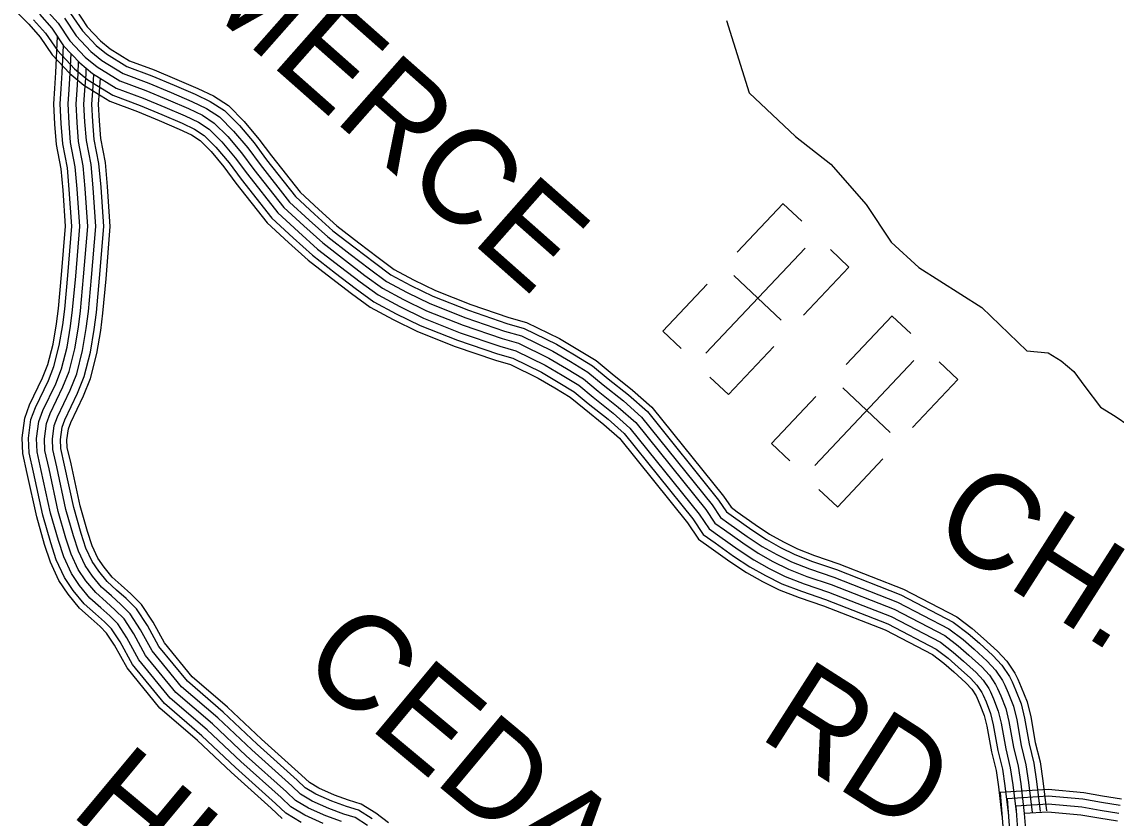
# Model space of a CAD drawing. Extents: x 1788175 to 1969470, y 584502 to 738744.
# Drawn here: x 1940143 to 1944406, y 652541 to 655642 of the extents above; entities that cross this region are included whole.
import ezdxf

# ---------------------------------------------------------------- set-up
doc = ezdxf.new("R2010")
doc.units = 0
for name, color, linetype in [('DESIGN - ROW - Right-of-Way and Easement Labels', 7, 'Continuous'), ('DESIGN - TRANSPORTATION - Text', 7, 'Continuous'), ('DESIGN - UTILITIES - Cable (Underground) with Text', 7, 'Continuous'), ('SURVEY - CONTOURS - Index with Text', 7, 'Continuous'), ('SURVEY - TRANSPORTATION - Roads', 7, 'Continuous')]:
    doc.layers.add(name, color=color, linetype=linetype)

msp = doc.modelspace()

# ---------------------------------------------------------------- linework, layer by layer
at = {"layer": 'DESIGN - TRANSPORTATION - Text'}
msp.add_lwpolyline([(1942888.4, 655648), (1942976.1, 655365.5), (1943157.5, 655196), (1943294.8, 655088.1), (1943432.1, 654931.2), (1943530.2, 654784.1), (1943638, 654686.1), (1943883.2, 654529.2), (1944058, 654360.6), (1944142.1, 654352.5), (1944192.1, 654322.4), (1944242.1, 654280.3), (1944284.1, 654222.1), (1944346, 654141.9), (1944402, 654105.8), (1944456.1, 654069.7)], dxfattribs=at)
at = {"layer": 'DESIGN - UTILITIES - Cable (Underground) with Text'}
for p, q in [((1943109.1, 654934.4), (1942929.9, 654744.8)), ((1943181.6, 654865.9), (1943109.6, 654933.9)), ((1943365.4, 654686.7), (1943292.9, 654755.2)), ((1943188.9, 654500.1), (1943365.3, 654686.7)), ((1943101.4, 654480.5), (1942917.1, 654654.7)), ((1942812.5, 654620.6), (1942639.7, 654437.9)), ((1943533.6, 654496.7), (1943354.4, 654307.1)), ((1943606.1, 654428.1), (1943534.1, 654496.2)), ((1942639.8, 654437.8), (1942711.2, 654370.3)), ((1942895.9, 654190.3), (1943073.2, 654377.8)), ((1943789.8, 654248.9), (1943717.4, 654317.4)), ((1942895.7, 654190.4), (1942823.5, 654258.8)), ((1943613.4, 654062.4), (1943789.8, 654249)), ((1943525.9, 654042.7), (1943341.6, 654217)), ((1943237, 654182.9), (1943064.2, 654000.2)), ((1943064.3, 654000.1), (1943135.7, 653932.6)), ((1943320.4, 653752.5), (1943497.7, 653940.1)), ((1943320.2, 653752.7), (1943247.9, 653821))]:
    msp.add_line(p, q, dxfattribs=at)
for points in [[(1943194.3, 654761.1), (1942807.5, 654352)], [(1943618.8, 654323.3), (1943232, 653914.3)]]:
    msp.add_lwpolyline(points, dxfattribs=at)
at = {"layer": 'SURVEY - CONTOURS - Index with Text'}
for points in [[(1944427, 652614.6), (1944353.6, 652626.8), (1944280.4, 652639.4), (1944142, 652652.4), (1943954.3, 652640.2), (1943966.9, 652475.2), (1943968.8, 652429), (1943970.5, 652375.3), (1943966.2, 652346.7), (1943953.4, 652292.6), (1943927.3, 652242.1)], [(1944422.3, 652589.3), (1944349.4, 652601.5), (1944277.1, 652613.9), (1944141.6, 652626.6), (1943981.9, 652616.3), (1943992.6, 652476.7), (1943994.5, 652430), (1943996.3, 652373.8), (1943991.5, 652341.8), (1943977.7, 652283.6), (1943950.2, 652230.3)], [(1944416.7, 652558.8), (1944344.2, 652570.9), (1944273, 652583.1), (1944141.1, 652595.5), (1944015.2, 652587.4), (1944023.5, 652478.5), (1944025.5, 652431.1), (1944027.4, 652371.9), (1944021.9, 652335.9), (1944007, 652272.8), (1943977.7, 652216.1)], [(1944411.1, 652528.3), (1944339, 652540.4), (1944268.9, 652552.4), (1944140.7, 652564.4), (1944048.5, 652558.5), (1944054.5, 652480.3), (1944056.5, 652432.2), (1944058.4, 652370.1), (1944052.4, 652330), (1944036.3, 652261.9), (1944005.2, 652201.8)], [(1944411.1, 652528.3), (1944339, 652540.4), (1944268.9, 652552.4), (1944140.7, 652564.4), (1944048.5, 652558.5), (1944054.5, 652480.3), (1944056.5, 652432.2), (1944058.4, 652370.1), (1944052.4, 652330), (1944036.3, 652261.9), (1944005.2, 652201.8)]]:
    msp.add_lwpolyline(points, dxfattribs=at)
at = {"layer": 'SURVEY - TRANSPORTATION - Roads'}
for points in [[(1940125, 655678.2), (1940170.3, 655632.9), (1940214.8, 655583), (1940261.4, 655514), (1940330.1, 655440.7), (1940385.2, 655395.2), (1940485.8, 655333.4), (1940594.3, 655292.9), (1940678.6, 655257.6), (1940756.6, 655224.4), (1940803.7, 655201.7), (1940837.3, 655179.7), (1940880.3, 655136.7), (1940930.3, 655077.3), (1940977.4, 655014.5), (1941098.5, 654859.9), (1941182.3, 654782.4), (1941259.2, 654713.7), (1941350, 654643.5), (1941426.9, 654584.8), (1941500.6, 654530.5), (1941589.7, 654482.7), (1941684.4, 654436.3), (1941831.7, 654378.2), (1941988.2, 654324.6), (1942046.9, 654308.1), (1942154.9, 654254.9), (1942219.6, 654216.8), (1942279.7, 654180.3), (1942333.5, 654135.8), (1942410.5, 654074.5), (1942471.3, 654020.9), (1942736.5, 653690.8), (1942779.2, 653627.7), (1942829.1, 653592), (1942901.6, 653540.4), (1942965.8, 653497.6), (1943028.7, 653462.9), (1943094, 653430.2), (1943171.6, 653399.9), (1943265.7, 653367.9), (1943505.9, 653274.1), (1943691.1, 653177.6), (1943735.1, 653143.6), (1943774.3, 653110.1), (1943820.8, 653067.2), (1943843.6, 653042.8), (1943860.6, 653017.3), (1943865, 653008.5), (1943875.6, 652983.8), (1943892.8, 652940.6), (1943902.8, 652899.2), (1943920.8, 652798.8), (1943938.4, 652726.1), (1943947.6, 652663.1), (1943961.4, 652548)], [(1940211.6, 655671.9), (1940259.6, 655618), (1940305.9, 655549.5), (1940369, 655482.1), (1940418.2, 655441.4), (1940510.8, 655384.6), (1940615.2, 655345.6), (1940700.6, 655309.8), (1940780, 655276.1), (1940831.6, 655251.2), (1940873.3, 655224), (1940922.1, 655175.1), (1940974.8, 655112.6), (1941022.5, 655049), (1941140.3, 654898.4), (1941220.4, 654824.4), (1941295.5, 654757.4), (1941384.6, 654688.5), (1941460.9, 654630.1), (1941531, 654578.6), (1941615.6, 654533.2), (1941707.3, 654488.3), (1941851.3, 654431.4), (1942005, 654378.8), (1942067.2, 654361.3), (1942181.8, 654304.9), (1942248.7, 654265.5), (1942312.7, 654226.7), (1942369.2, 654179.8), (1942446.9, 654118), (1942512.4, 654060.2), (1942782.2, 653724.5), (1942820.5, 653667.9), (1942862.1, 653638.2), (1942933.8, 653587.1), (1942995.3, 653546.1), (1943055.1, 653513.1), (1943117, 653482.1), (1943191.1, 653453.2), (1943285.2, 653421.2), (1943529.3, 653325.8), (1943721.7, 653225.6), (1943770.9, 653187.7), (1943812, 653152.5), (1943860.8, 653107.5), (1943888.3, 653078.2), (1943909.8, 653045.8), (1943916.5, 653032.4), (1943928, 653005.5), (1943947, 652957.8), (1943958.3, 652910.8), (1943976.3, 652810.6), (1943994.1, 652736.9), (1944003.8, 652670.6), (1944017.8, 652554.8)], [(1940234.1, 655693.2), (1940284.2, 655637), (1940330.2, 655568.9), (1940390.3, 655504.8), (1940436.3, 655466.7), (1940524.4, 655412.6), (1940626.6, 655374.5), (1940712.7, 655338.4), (1940792.8, 655304.3), (1940846.9, 655278.2), (1940892.9, 655248.2), (1940945, 655196.1), (1940999, 655131.9), (1941047.1, 655067.8), (1941163.2, 654919.5), (1941241.3, 654847.4), (1941315.3, 654781.2), (1941403.5, 654713.1), (1941479.5, 654654.9), (1941547.6, 654604.8), (1941629.7, 654560.7), (1941719.9, 654516.6), (1941862.1, 654460.5), (1942014.3, 654408.4), (1942078.4, 654390.3), (1942196.5, 654332.2), (1942264.6, 654292.1), (1942330.7, 654252), (1942388.8, 654203.9), (1942466.9, 654141.8), (1942534.9, 654081.6), (1942807.2, 653742.9), (1942843.1, 653689.9), (1942880.1, 653663.4), (1942951.4, 653612.7), (1943011.4, 653572.6), (1943069.5, 653540.5), (1943129.6, 653510.4), (1943201.7, 653482.4), (1943295.8, 653450.3), (1943542.2, 653354.1), (1943738.4, 653251.8), (1943790.5, 653211.7), (1943832.6, 653175.7), (1943882.6, 653129.6), (1943912.6, 653097.5), (1943936.7, 653061.4), (1943944.7, 653045.4), (1943956.7, 653017.3), (1943976.7, 652967.2), (1943988.7, 652917.1), (1944006.6, 652816.9), (1944024.6, 652742.8), (1944034.6, 652674.7), (1944048.5, 652558.5)], [(1940234.1, 655693.2), (1940284.2, 655637), (1940330.2, 655568.9), (1940390.3, 655504.8), (1940436.3, 655466.7), (1940524.4, 655412.6), (1940626.6, 655374.5), (1940712.7, 655338.4), (1940792.8, 655304.3), (1940846.9, 655278.2), (1940892.9, 655248.2), (1940945, 655196.1), (1940999, 655131.9), (1941047.1, 655067.8), (1941163.2, 654919.5), (1941241.3, 654847.4), (1941315.3, 654781.2), (1941403.5, 654713.1), (1941479.5, 654654.9), (1941547.6, 654604.8), (1941629.7, 654560.7), (1941719.9, 654516.6), (1941862.1, 654460.5), (1942014.3, 654408.4), (1942078.4, 654390.3), (1942196.5, 654332.2), (1942264.6, 654292.1), (1942330.7, 654252), (1942388.8, 654203.9), (1942466.9, 654141.8), (1942534.9, 654081.6), (1942807.2, 653742.9), (1942843.1, 653689.9), (1942880.1, 653663.4), (1942951.4, 653612.7), (1943011.4, 653572.6), (1943069.5, 653540.5), (1943129.6, 653510.4), (1943201.7, 653482.4), (1943295.8, 653450.3), (1943542.2, 653354.1), (1943738.4, 653251.8), (1943790.5, 653211.7), (1943832.6, 653175.7), (1943882.6, 653129.6), (1943912.6, 653097.5), (1943936.7, 653061.4), (1943944.7, 653045.4), (1943956.7, 653017.3), (1943976.7, 652967.2), (1943988.7, 652917.1), (1944006.6, 652816.9), (1944024.6, 652742.8), (1944034.6, 652674.7), (1944048.5, 652558.5)], [(1940308.7, 655656.1), (1940354.5, 655588.3), (1940411.5, 655527.4), (1940454.4, 655492), (1940538.1, 655440.6), (1940638, 655403.3), (1940724.7, 655366.9), (1940805.6, 655332.5), (1940862.1, 655305.3), (1940912.6, 655272.4), (1940967.8, 655217.1), (1941023.3, 655151.2), (1941071.7, 655086.7), (1941186.1, 654940.6), (1941262.1, 654870.3), (1941335.2, 654805.1), (1941422.3, 654737.6), (1941498.1, 654679.7), (1941564.2, 654631.1), (1941643.9, 654588.3), (1941732.4, 654545), (1941872.8, 654489.6), (1942023.5, 654438), (1942089.5, 654419.4), (1942211.3, 654359.5), (1942280.5, 654318.7), (1942348.7, 654277.3), (1942408.3, 654228), (1942486.8, 654165.5), (1942557.5, 654103.1), (1942832.2, 653761.4), (1942865.6, 653711.8), (1942898.1, 653688.7), (1942969, 653638.2), (1943027.6, 653599.1), (1943083.9, 653568), (1943142.2, 653538.8), (1943212.3, 653511.5), (1943306.5, 653479.4), (1943555, 653382.3), (1943755.2, 653278.1), (1943810.1, 653235.8), (1943853.2, 653198.8), (1943904.4, 653151.6), (1943937, 653116.8), (1943963.5, 653077), (1943972.8, 653058.4), (1943985.3, 653029.2), (1944006.3, 652976.6), (1944019, 652923.5), (1944037, 652823.3), (1944055.1, 652748.7), (1944065.3, 652678.8), (1944079.3, 652562.2)], [(1940333.2, 655675.2), (1940378.8, 655607.7), (1940432.8, 655550), (1940472.5, 655517.2), (1940551.7, 655468.6), (1940649.4, 655432.1), (1940736.8, 655395.5), (1940818.4, 655360.8), (1940877.4, 655332.4), (1940932.2, 655296.6), (1940990.7, 655238), (1941047.6, 655170.5), (1941096.3, 655105.5), (1941208.9, 654961.7), (1941282.9, 654893.3), (1941355, 654828.9), (1941441.2, 654762.2), (1941516.7, 654704.6), (1941580.8, 654657.4), (1941658, 654615.9), (1941744.9, 654573.4), (1941883.5, 654518.7), (1942032.7, 654467.6), (1942100.7, 654448.5), (1942226, 654386.8), (1942296.4, 654345.3), (1942366.8, 654302.7), (1942427.9, 654252), (1942506.7, 654189.3), (1942580, 654124.6), (1942857.1, 653779.8), (1942888.2, 653733.8), (1942916.1, 653713.9), (1942986.5, 653663.7), (1943043.7, 653625.6), (1943098.4, 653595.4), (1943154.8, 653567.2), (1943222.9, 653540.6), (1943317.1, 653508.5), (1943567.9, 653410.6), (1943771.9, 653304.3), (1943829.6, 653259.9), (1943873.8, 653222), (1943926.3, 653173.6), (1943961.4, 653136.1), (1943990.4, 653092.6), (1944000.9, 653071.5), (1944014, 653041), (1944035.9, 652986), (1944049.4, 652929.8), (1944067.3, 652829.7), (1944085.5, 652754.6), (1944096, 652682.9), (1944110.1, 652565.9)], [(1940352.8, 655690.4), (1940398.2, 655623.2), (1940449.8, 655568.1), (1940486.9, 655537.4), (1940562.6, 655490.9), (1940658.5, 655455.1), (1940746.4, 655418.3), (1940828.6, 655383.3), (1940889.6, 655353.9), (1940947.9, 655315.9), (1941008.9, 655254.8), (1941066.9, 655185.9), (1941115.9, 655120.5), (1941227.2, 654978.5), (1941299.6, 654911.6), (1941370.8, 654847.9), (1941456.3, 654781.8), (1941531.6, 654724.3), (1941594.1, 654678.3), (1941669.3, 654637.9), (1941754.9, 654596), (1941892, 654541.9), (1942040.1, 654491.2), (1942109.5, 654471.6), (1942237.7, 654408.6), (1942309.1, 654366.5), (1942381.1, 654322.8), (1942443.4, 654271.2), (1942522.6, 654208.2), (1942597.9, 654141.7), (1942877, 653794.5), (1942906.2, 653751.3), (1942930.4, 653734), (1943000.6, 653684.1), (1943056.5, 653646.7), (1943109.9, 653617.3), (1943164.8, 653589.8), (1943231.4, 653563.9), (1943325.6, 653531.8), (1943578.1, 653433.1), (1943785.3, 653325.2), (1943845.2, 653279), (1943890.2, 653240.5), (1943943.7, 653191.2), (1943980.8, 653151.5), (1944011.8, 653105), (1944023.4, 653081.8), (1944036.8, 653050.5), (1944059.5, 652993.5), (1944073.6, 652934.9), (1944091.5, 652834.8), (1944109.8, 652759.3), (1944120.5, 652686.1), (1944134.6, 652568.8)], [(1940189, 655650.6), (1940235.1, 655598.9), (1940281.6, 655530.1), (1940347.7, 655459.5), (1940400.2, 655416.1), (1940497.1, 655356.6), (1940603.7, 655316.8), (1940688.6, 655281.3), (1940767.2, 655247.8), (1940816.3, 655224.1), (1940853.6, 655199.8), (1940899.3, 655154.1), (1940950.5, 655093.3), (1940997.9, 655030.1), (1941117.4, 654877.4), (1941199.6, 654801.5), (1941275.7, 654733.5), (1941365.7, 654663.9), (1941442.3, 654605.3), (1941514.4, 654552.3), (1941601.4, 654505.6), (1941694.8, 654459.9), (1941840.6, 654402.3), (1941995.8, 654349.2), (1942056.1, 654332.2), (1942167.1, 654277.6), (1942232.8, 654238.9), (1942294.7, 654201.4), (1942349.7, 654155.8), (1942427, 654094.2), (1942489.9, 654038.7), (1942757.3, 653706.1), (1942797.9, 653645.9), (1942844.1, 653612.9), (1942916.2, 653561.6), (1942979.2, 653519.6), (1943040.6, 653485.6), (1943104.4, 653453.7), (1943180.4, 653424.1), (1943274.5, 653392), (1943516.5, 653297.5), (1943705, 653199.4), (1943751.4, 653163.6), (1943791.4, 653129.3), (1943838.9, 653085.5), (1943863.9, 653058.9), (1943882.9, 653030.3), (1943888.4, 653019.3), (1943899.4, 652993.6), (1943917.4, 652948.4), (1943927.9, 652904.4), (1943945.9, 652804.2), (1943963.7, 652731), (1943973.1, 652666.5), (1943987, 652551.1)], [(1941157.1, 652539.7), (1941115, 652579.5), (1940958.9, 652719.7), (1940827.5, 652843.3), (1940681, 652969.3), (1940553, 653125.7), (1940504.7, 653214), (1940473.5, 653261.7), (1940447.6, 653287.7), (1940413.2, 653318.2), (1940368.2, 653358.8), (1940323.6, 653412.9), (1940287.4, 653466.1), (1940254.1, 653537.5), (1940232, 653606), (1940200.9, 653714.3), (1940164.4, 653883), (1940146.8, 653960.4), (1940144.1, 654022), (1940154.5, 654099.2), (1940173.3, 654150.1), (1940223.9, 654255.4), (1940244.7, 654307.3), (1940264.5, 654386.4), (1940277.8, 654465.4), (1940285.4, 654526.3), (1940297.3, 654656.7), (1940312.9, 654846.2), (1940303.5, 654987), (1940296, 655069.9), (1940278, 655164.5), (1940271.5, 655244.4), (1940267.2, 655323.3), (1940271.6, 655382.5), (1940275.6, 655445.4), (1940282.1, 655584.8)], [(1941231.3, 652524), (1941172.1, 652559.5), (1941131.8, 652597.7), (1940975.7, 652737.9), (1940844, 652861.7), (1940698.8, 652986.6), (1940573.6, 653139.6), (1940526, 653226.7), (1940492.8, 653277.4), (1940464.6, 653305.6), (1940429.7, 653336.6), (1940386.1, 653375.9), (1940343.4, 653427.7), (1940308.9, 653478.3), (1940277.1, 653546.5), (1940255.7, 653613.2), (1940224.8, 653720.4), (1940188.5, 653888.4), (1940171.4, 653963.7), (1940168.9, 654020.9), (1940178.6, 654093.2), (1940196, 654140.5), (1940246.5, 654245.4), (1940268.3, 654299.7), (1940288.8, 654381.3), (1940302.2, 654461.8), (1940310, 654523.6), (1940322, 654654.6), (1940337.7, 654846), (1940328.1, 654989), (1940320.5, 655073.4), (1940302.5, 655167.8), (1940296.2, 655246.1), (1940292, 655323.1), (1940296.3, 655380.8), (1940300.3, 655444.1), (1940305.2, 655550.2)], [(1941316.4, 652520.3), (1941245.6, 652551.6), (1941191, 652584.4), (1941152.8, 652620.5), (1940996.6, 652760.8), (1940864.7, 652884.8), (1940721, 653008.4), (1940599.4, 653157), (1940552.6, 653242.6), (1940517, 653297), (1940485.8, 653328.2), (1940450.4, 653359.7), (1940408.6, 653397.4), (1940368.2, 653446.4), (1940335.9, 653493.7), (1940306.1, 653557.9), (1940285.3, 653622.3), (1940254.9, 653727.9), (1940218.8, 653895.1), (1940202.2, 653967.8), (1940200, 654019.5), (1940208.9, 654085.7), (1940224.6, 654128.3), (1940274.9, 654232.9), (1940297.8, 654290.1), (1940319.1, 654375), (1940332.9, 654457.3), (1940340.8, 654520.3), (1940352.8, 654651.9), (1940368.8, 654845.8), (1940359, 654991.4), (1940351.3, 655077.7), (1940333.2, 655172), (1940327.1, 655248.2), (1940323, 655322.7), (1940327.2, 655378.7), (1940331.2, 655442.4), (1940334.8, 655518.7)], [(1941388.1, 652527), (1941328, 652549.1), (1941259.9, 652579.1), (1941209.8, 652609.2), (1941173.8, 652643.3), (1941017.6, 652783.6), (1940885.5, 652907.8), (1940743.3, 653030.1), (1940625.2, 653174.4), (1940579.2, 653258.6), (1940541.2, 653316.7), (1940507.1, 653350.8), (1940471.1, 653382.8), (1940431, 653418.9), (1940393, 653465), (1940363, 653509.1), (1940335, 653569.2), (1940315, 653631.3), (1940285, 653735.5), (1940249, 653901.8), (1940233.1, 653972), (1940231.1, 654018.1), (1940239.1, 654078.2), (1940253.2, 654116.2), (1940303.3, 654220.4), (1940327.4, 654280.5), (1940349.5, 654368.7), (1940363.6, 654452.8), (1940371.6, 654516.9), (1940383.7, 654649.2), (1940399.9, 654845.6), (1940389.9, 654993.8), (1940382, 655082), (1940364, 655176.2), (1940358, 655250.3), (1940354.1, 655322.4), (1940358.1, 655376.5), (1940362.2, 655440.7), (1940364.3, 655487.1)], [(1941388.1, 652527), (1941328, 652549.1), (1941259.9, 652579.1), (1941209.8, 652609.2), (1941173.8, 652643.3), (1941017.6, 652783.6), (1940885.5, 652907.8), (1940743.3, 653030.1), (1940625.2, 653174.4), (1940579.2, 653258.6), (1940541.2, 653316.7), (1940507.1, 653350.8), (1940471.1, 653382.8), (1940431, 653418.9), (1940393, 653465), (1940363, 653509.1), (1940335, 653569.2), (1940315, 653631.3), (1940285, 653735.5), (1940249, 653901.8), (1940233.1, 653972), (1940231.1, 654018.1), (1940239.1, 654078.2), (1940253.2, 654116.2), (1940303.3, 654220.4), (1940327.4, 654280.5), (1940349.5, 654368.7), (1940363.6, 654452.8), (1940371.6, 654516.9), (1940383.7, 654649.2), (1940399.9, 654845.6), (1940389.9, 654993.8), (1940382, 655082), (1940364, 655176.2), (1940358, 655250.3), (1940354.1, 655322.4), (1940358.1, 655376.5), (1940362.2, 655440.7), (1940364.3, 655487.1)], [(1941489.8, 652512.5), (1941441.2, 652543.4), (1941397.9, 652556.4), (1941339.6, 652577.8), (1941274.2, 652606.7), (1941228.7, 652634.1), (1941194.8, 652666.1), (1941038.6, 652806.4), (1940906.2, 652930.9), (1940765.6, 653051.8), (1940651, 653191.8), (1940605.8, 653274.5), (1940565.3, 653336.3), (1940528.4, 653373.3), (1940491.8, 653405.9), (1940453.5, 653440.4), (1940417.8, 653483.6), (1940390, 653524.4), (1940363.9, 653580.5), (1940344.6, 653640.4), (1940315.1, 653743.1), (1940279.3, 653908.6), (1940263.9, 653976.1), (1940262.2, 654016.6), (1940269.4, 654070.6), (1940281.8, 654104.1), (1940331.7, 654207.9), (1940357, 654270.9), (1940379.9, 654362.3), (1940394.3, 654448.3), (1940402.4, 654513.6), (1940414.6, 654646.5), (1940431, 654845.3), (1940420.9, 654996.2), (1940412.7, 655086.3), (1940394.8, 655180.3), (1940389, 655252.4), (1940385.2, 655322.1), (1940389.1, 655374.4), (1940393.1, 655439), (1940394.2, 655461.3)], [(1941507.3, 652538), (1941454.2, 652571.9), (1941407.7, 652585.9), (1941351.2, 652606.6), (1941288.5, 652634.3), (1941247.5, 652658.9), (1941215.8, 652688.9), (1941059.6, 652829.2), (1940926.9, 652953.9), (1940787.9, 653073.6), (1940676.8, 653209.2), (1940632.4, 653290.5), (1940589.5, 653356), (1940549.7, 653395.9), (1940512.4, 653429), (1940476, 653461.9), (1940442.7, 653502.2), (1940417.1, 653539.8), (1940392.8, 653591.9), (1940374.3, 653649.4), (1940345.2, 653750.7), (1940309.6, 653915.3), (1940294.8, 653980.3), (1940293.3, 654015.2), (1940299.7, 654063.1), (1940310.3, 654092), (1940360.1, 654195.4), (1940386.5, 654261.4), (1940410.2, 654356), (1940424.9, 654443.8), (1940433.3, 654510.3), (1940445.5, 654643.8), (1940462, 654845.1), (1940451.8, 654998.7), (1940443.5, 655090.6), (1940425.5, 655184.5), (1940419.9, 655254.5), (1940416.2, 655321.8), (1940420, 655372.3), (1940424.1, 655437.3), (1940424.1, 655437.8)], [(1941571.1, 652522.8), (1941521.9, 652559.3), (1941465, 652595.5), (1941415.8, 652610.3), (1941360.9, 652630.4), (1941300.4, 652657.2), (1941263.2, 652679.5), (1941233.2, 652707.8), (1941077, 652848.2), (1940944.1, 652973.1), (1940806.3, 653091.6), (1940698.3, 653223.6), (1940654.5, 653303.7), (1940609.6, 653372.3), (1940567.4, 653414.6), (1940529.6, 653448.2), (1940494.6, 653479.7), (1940463.2, 653517.7), (1940439.5, 653552.6), (1940416.8, 653601.3), (1940398.9, 653656.9), (1940370.1, 653756.9), (1940334.7, 653920.9), (1940320.3, 653983.7), (1940319, 654014.1), (1940324.8, 654056.9), (1940334, 654081.9), (1940383.6, 654185), (1940411, 654253.4), (1940435.4, 654350.8), (1940450.4, 654440.1), (1940458.8, 654507.5), (1940471.1, 654641.6), (1940487.8, 654844.9), (1940477.4, 655000.7), (1940469, 655094.2), (1940451.1, 655187.9), (1940445.6, 655256.2), (1940442, 655321.6), (1940445.6, 655370.5), (1940448.9, 655422.6)]]:
    msp.add_lwpolyline(points, dxfattribs=at)

# ---------------------------------------------------------------- texts
at = {"layer": 'DESIGN - ROW - Right-of-Way and Easement Labels'}
for s, rotation, p in [('COMMERCE', 318.5224, (1939932.7, 656517.5)), ('CH.', 327.4087, (1943672.5, 653640.1)), ('CEDAR', 320.1692, (1941214.9, 653124.6)), ('RD.', 327.4087, (1943007.3, 652858.6)), ('HILL RD.', 320.1692, (1940325, 652559.5))]:
    msp.add_text(s, height=370, rotation=rotation, dxfattribs=at).set_placement(p)

doc.saveas('drawing.dxf')
